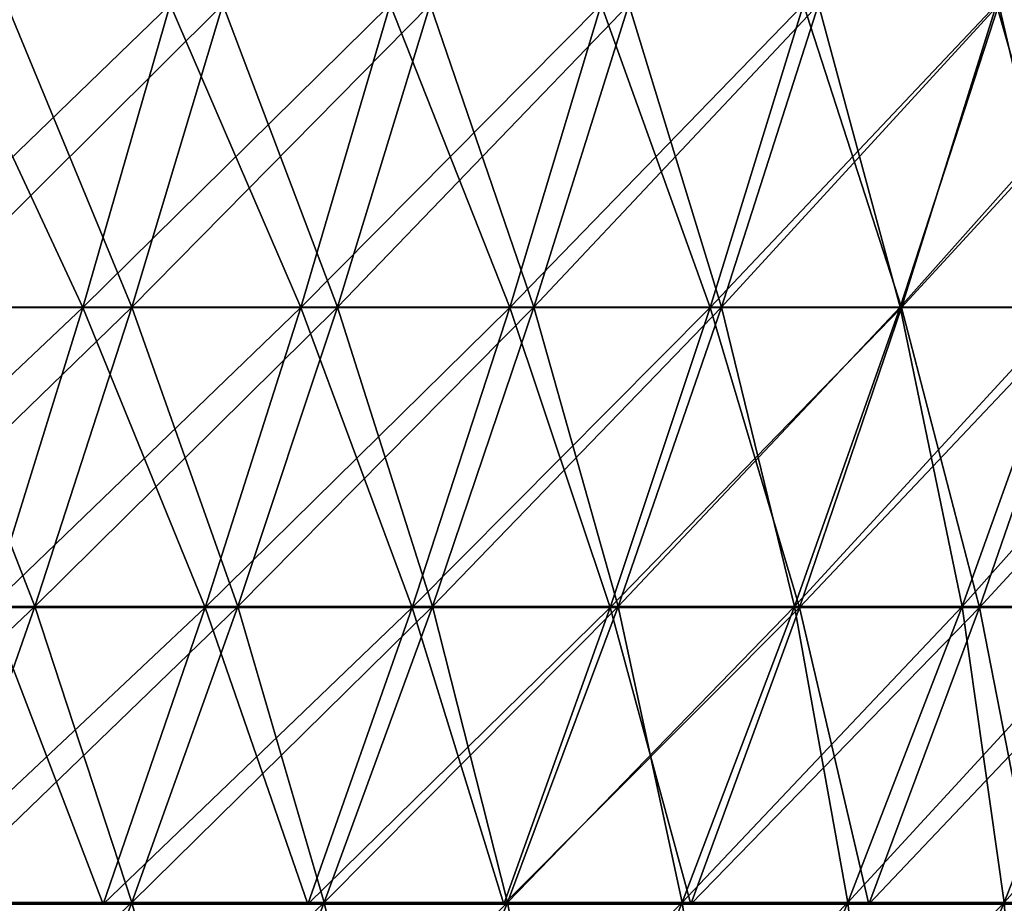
# Model space of a CAD drawing. Header units: millimetres. Extents: x -125 to 125, y -45 to 4025.
# Tile 734 of 755: x 90 to 100, y 3974 to 3983. Entities that reach past the tile are written whole.
import ezdxf

# ---------------------------------------------------------------- set-up
doc = ezdxf.new("R2010")
doc.units = ezdxf.units.MM
doc.header["$LTSCALE"] = 6.999206
for name, color, linetype in [('21', 7, 'CONTINUOUS'), ('22', 7, 'CONTINUOUS'), ('23', 7, 'CONTINUOUS'), ('24', 7, 'CONTINUOUS')]:
    doc.layers.add(name, color=color, linetype=linetype)

msp = doc.modelspace()

# ---------------------------------------------------------------- linework, layer by layer
at = {"layer": '21', "color": 7, "linetype": 'CONTINUOUS'}
for points in [[(88.6063, 3980.1548, 75.9133), (90.9021, 3980.1548, 73.1486), (89.4685, 3983.2282, 76.6519), (88.6063, 3980.1548, 75.9133)], [(89.4685, 3983.2282, 76.6519), (90.9021, 3980.1548, 73.1486), (91.7865, 3983.2282, 73.8604), (89.4685, 3983.2282, 76.6519)], [(90.9021, 3980.1548, 73.1486), (93.1116, 3980.1548, 70.3146), (91.7865, 3983.2282, 73.8604), (90.9021, 3980.1548, 73.1486)], [(91.7865, 3983.2282, 73.8604), (93.1116, 3980.1548, 70.3146), (94.0175, 3983.2282, 70.9987), (91.7865, 3983.2282, 73.8604)], [(93.1116, 3980.1548, 70.3146), (95.2328, 3980.1548, 67.4139), (94.0175, 3983.2282, 70.9987), (93.1116, 3980.1548, 70.3146)], [(94.0175, 3983.2282, 70.9987), (95.2328, 3980.1548, 67.4139), (96.1594, 3983.2282, 68.0698), (94.0175, 3983.2282, 70.9987)], [(95.2328, 3980.1548, 67.4139), (97.2636, 3980.1548, 64.4492), (96.1594, 3983.2282, 68.0698), (95.2328, 3980.1548, 67.4139)], [(96.1594, 3983.2282, 68.0698), (97.2636, 3980.1548, 64.4492), (98.21, 3983.2282, 65.0763), (96.1594, 3983.2282, 68.0698)], [(97.2636, 3980.1548, 64.4492), (99.2022, 3980.1548, 61.4234), (98.21, 3983.2282, 65.0763), (97.2636, 3980.1548, 64.4492)], [(98.21, 3983.2282, 65.0763), (99.2022, 3980.1548, 61.4234), (100.1674, 3983.2282, 62.021), (98.21, 3983.2282, 65.0763)], [(99.2022, 3980.1548, 61.4234), (101.0467, 3980.1548, 58.3393), (100.1674, 3983.2282, 62.021), (99.2022, 3980.1548, 61.4234)], [(100.1674, 3983.2282, 62.021), (101.0467, 3980.1548, 58.3393), (102.0298, 3983.2282, 58.907), (100.1674, 3983.2282, 62.021)], [(88.6063, 3980.1548, 75.9133), (89.9552, 3977.1122, 72.3866), (90.9021, 3980.1548, 73.1486), (88.6063, 3980.1548, 75.9133)], [(89.9552, 3977.1122, 72.3866), (92.1416, 3977.1122, 69.5821), (90.9021, 3980.1548, 73.1486), (89.9552, 3977.1122, 72.3866)], [(90.9021, 3980.1548, 73.1486), (92.1416, 3977.1122, 69.5821), (93.1116, 3980.1548, 70.3146), (90.9021, 3980.1548, 73.1486)], [(92.1416, 3977.1122, 69.5821), (94.2407, 3977.1122, 66.7116), (93.1116, 3980.1548, 70.3146), (92.1416, 3977.1122, 69.5821)], [(93.1116, 3980.1548, 70.3146), (94.2407, 3977.1122, 66.7116), (95.2328, 3980.1548, 67.4139), (93.1116, 3980.1548, 70.3146)], [(94.2407, 3977.1122, 66.7116), (96.2504, 3977.1122, 63.7778), (95.2328, 3980.1548, 67.4139), (94.2407, 3977.1122, 66.7116)], [(95.2328, 3980.1548, 67.4139), (96.2504, 3977.1122, 63.7778), (97.2636, 3980.1548, 64.4492), (95.2328, 3980.1548, 67.4139)], [(96.2504, 3977.1122, 63.7778), (98.1688, 3977.1122, 60.7836), (97.2636, 3980.1548, 64.4492), (96.2504, 3977.1122, 63.7778)], [(97.2636, 3980.1548, 64.4492), (98.1688, 3977.1122, 60.7836), (99.2022, 3980.1548, 61.4234), (97.2636, 3980.1548, 64.4492)], [(98.1688, 3977.1122, 60.7836), (99.9941, 3977.1122, 57.7316), (99.2022, 3980.1548, 61.4234), (98.1688, 3977.1122, 60.7836)], [(99.2022, 3980.1548, 61.4234), (99.9941, 3977.1122, 57.7316), (101.0467, 3980.1548, 58.3393), (99.2022, 3980.1548, 61.4234)], [(99.9941, 3977.1122, 57.7316), (101.7245, 3977.1122, 54.6249), (101.0467, 3980.1548, 58.3393), (99.9941, 3977.1122, 57.7316)], [(88.9464, 3974.1025, 71.5749), (91.1084, 3974.1025, 68.8019), (89.9552, 3977.1122, 72.3866), (88.9464, 3974.1025, 71.5749)], [(89.9552, 3977.1122, 72.3866), (91.1084, 3974.1025, 68.8019), (92.1416, 3977.1122, 69.5821), (89.9552, 3977.1122, 72.3866)], [(91.1084, 3974.1025, 68.8019), (93.184, 3974.1025, 65.9636), (92.1416, 3977.1122, 69.5821), (91.1084, 3974.1025, 68.8019)], [(92.1416, 3977.1122, 69.5821), (93.184, 3974.1025, 65.9636), (94.2407, 3977.1122, 66.7116), (92.1416, 3977.1122, 69.5821)], [(93.184, 3974.1025, 65.9636), (95.1711, 3974.1025, 63.0627), (94.2407, 3977.1122, 66.7116), (93.184, 3974.1025, 65.9636)], [(94.2407, 3977.1122, 66.7116), (95.1711, 3974.1025, 63.0627), (96.2504, 3977.1122, 63.7778), (94.2407, 3977.1122, 66.7116)], [(95.1711, 3974.1025, 63.0627), (97.068, 3974.1025, 60.102), (96.2504, 3977.1122, 63.7778), (95.1711, 3974.1025, 63.0627)], [(96.2504, 3977.1122, 63.7778), (97.068, 3974.1025, 60.102), (98.1688, 3977.1122, 60.7836), (96.2504, 3977.1122, 63.7778)], [(97.068, 3974.1025, 60.102), (98.8728, 3974.1025, 57.0842), (98.1688, 3977.1122, 60.7836), (97.068, 3974.1025, 60.102)], [(98.1688, 3977.1122, 60.7836), (98.8728, 3974.1025, 57.0842), (99.9941, 3977.1122, 57.7316), (98.1688, 3977.1122, 60.7836)], [(98.8728, 3974.1025, 57.0842), (100.5838, 3974.1025, 54.0124), (99.9941, 3977.1122, 57.7316), (98.8728, 3974.1025, 57.0842)], [(99.9941, 3977.1122, 57.7316), (100.5838, 3974.1025, 54.0124), (101.7245, 3977.1122, 54.6249), (99.9941, 3977.1122, 57.7316)]]:
    msp.add_3dface(points, dxfattribs=at)
at = {"layer": '22', "color": 7, "linetype": 'CONTINUOUS'}
for points in [[(90.9021, 3980.1548, -73.1486), (88.6063, 3980.1548, -75.9133), (91.7865, 3983.2282, -73.8604), (90.9021, 3980.1548, -73.1486)], [(91.7865, 3983.2282, -73.8604), (88.6063, 3980.1548, -75.9133), (89.4685, 3983.2282, -76.6519), (91.7865, 3983.2282, -73.8604)], [(93.1116, 3980.1548, -70.3146), (90.9021, 3980.1548, -73.1486), (94.0175, 3983.2282, -70.9987), (93.1116, 3980.1548, -70.3146)], [(94.0175, 3983.2282, -70.9987), (90.9021, 3980.1548, -73.1486), (91.7865, 3983.2282, -73.8604), (94.0175, 3983.2282, -70.9987)], [(95.2328, 3980.1548, -67.4139), (93.1116, 3980.1548, -70.3146), (96.1594, 3983.2282, -68.0698), (95.2328, 3980.1548, -67.4139)], [(96.1594, 3983.2282, -68.0698), (93.1116, 3980.1548, -70.3146), (94.0175, 3983.2282, -70.9987), (96.1594, 3983.2282, -68.0698)], [(97.2636, 3980.1548, -64.4492), (95.2328, 3980.1548, -67.4139), (98.21, 3983.2282, -65.0763), (97.2636, 3980.1548, -64.4492)], [(98.21, 3983.2282, -65.0763), (95.2328, 3980.1548, -67.4139), (96.1594, 3983.2282, -68.0698), (98.21, 3983.2282, -65.0763)], [(99.2022, 3980.1548, -61.4234), (97.2636, 3980.1548, -64.4492), (100.1674, 3983.2282, -62.021), (99.2022, 3980.1548, -61.4234)], [(100.1674, 3983.2282, -62.021), (97.2636, 3980.1548, -64.4492), (98.21, 3983.2282, -65.0763), (100.1674, 3983.2282, -62.021)], [(101.0467, 3980.1548, -58.3393), (99.2022, 3980.1548, -61.4234), (102.0298, 3983.2282, -58.907), (101.0467, 3980.1548, -58.3393)], [(102.0298, 3983.2282, -58.907), (99.2022, 3980.1548, -61.4234), (100.1674, 3983.2282, -62.021), (102.0298, 3983.2282, -58.907)], [(89.9552, 3977.1122, -72.3866), (87.6833, 3977.1122, -75.1225), (90.9021, 3980.1548, -73.1486), (89.9552, 3977.1122, -72.3866)], [(90.9021, 3980.1548, -73.1486), (87.6833, 3977.1122, -75.1225), (88.6063, 3980.1548, -75.9133), (90.9021, 3980.1548, -73.1486)], [(92.1416, 3977.1122, -69.5821), (89.9552, 3977.1122, -72.3866), (93.1116, 3980.1548, -70.3146), (92.1416, 3977.1122, -69.5821)], [(93.1116, 3980.1548, -70.3146), (89.9552, 3977.1122, -72.3866), (90.9021, 3980.1548, -73.1486), (93.1116, 3980.1548, -70.3146)], [(94.2407, 3977.1122, -66.7116), (92.1416, 3977.1122, -69.5821), (95.2328, 3980.1548, -67.4139), (94.2407, 3977.1122, -66.7116)], [(95.2328, 3980.1548, -67.4139), (92.1416, 3977.1122, -69.5821), (93.1116, 3980.1548, -70.3146), (95.2328, 3980.1548, -67.4139)], [(96.2504, 3977.1122, -63.7778), (94.2407, 3977.1122, -66.7116), (97.2636, 3980.1548, -64.4492), (96.2504, 3977.1122, -63.7778)], [(97.2636, 3980.1548, -64.4492), (94.2407, 3977.1122, -66.7116), (95.2328, 3980.1548, -67.4139), (97.2636, 3980.1548, -64.4492)], [(98.1688, 3977.1122, -60.7836), (96.2504, 3977.1122, -63.7778), (99.2022, 3980.1548, -61.4234), (98.1688, 3977.1122, -60.7836)], [(99.2022, 3980.1548, -61.4234), (96.2504, 3977.1122, -63.7778), (97.2636, 3980.1548, -64.4492), (99.2022, 3980.1548, -61.4234)], [(99.9941, 3977.1122, -57.7316), (98.1688, 3977.1122, -60.7836), (101.0467, 3980.1548, -58.3393), (99.9941, 3977.1122, -57.7316)], [(101.0467, 3980.1548, -58.3393), (98.1688, 3977.1122, -60.7836), (99.2022, 3980.1548, -61.4234), (101.0467, 3980.1548, -58.3393)], [(101.7245, 3977.1122, -54.6249), (99.9941, 3977.1122, -57.7316), (102.7953, 3980.1548, -55.1999), (101.7245, 3977.1122, -54.6249)], [(102.7953, 3980.1548, -55.1999), (99.9941, 3977.1122, -57.7316), (101.0467, 3980.1548, -58.3393), (102.7953, 3980.1548, -55.1999)], [(91.1084, 3974.1025, -68.8019), (88.9464, 3974.1025, -71.5749), (92.1416, 3977.1122, -69.5821), (91.1084, 3974.1025, -68.8019)], [(92.1416, 3977.1122, -69.5821), (88.9464, 3974.1025, -71.5749), (89.9552, 3977.1122, -72.3866), (92.1416, 3977.1122, -69.5821)], [(93.184, 3974.1025, -65.9636), (91.1084, 3974.1025, -68.8019), (94.2407, 3977.1122, -66.7116), (93.184, 3974.1025, -65.9636)], [(94.2407, 3977.1122, -66.7116), (91.1084, 3974.1025, -68.8019), (92.1416, 3977.1122, -69.5821), (94.2407, 3977.1122, -66.7116)], [(95.1711, 3974.1025, -63.0627), (93.184, 3974.1025, -65.9636), (96.2504, 3977.1122, -63.7778), (95.1711, 3974.1025, -63.0627)], [(96.2504, 3977.1122, -63.7778), (93.184, 3974.1025, -65.9636), (94.2407, 3977.1122, -66.7116), (96.2504, 3977.1122, -63.7778)], [(97.068, 3974.1025, -60.102), (95.1711, 3974.1025, -63.0627), (98.1688, 3977.1122, -60.7836), (97.068, 3974.1025, -60.102)], [(98.1688, 3977.1122, -60.7836), (95.1711, 3974.1025, -63.0627), (96.2504, 3977.1122, -63.7778), (98.1688, 3977.1122, -60.7836)], [(98.8728, 3974.1025, -57.0842), (97.068, 3974.1025, -60.102), (99.9941, 3977.1122, -57.7316), (98.8728, 3974.1025, -57.0842)], [(99.9941, 3977.1122, -57.7316), (97.068, 3974.1025, -60.102), (98.1688, 3977.1122, -60.7836), (99.9941, 3977.1122, -57.7316)], [(100.5838, 3974.1025, -54.0124), (98.8728, 3974.1025, -57.0842), (101.7245, 3977.1122, -54.6249), (100.5838, 3974.1025, -54.0124)], [(101.7245, 3977.1122, -54.6249), (98.8728, 3974.1025, -57.0842), (99.9941, 3977.1122, -57.7316), (101.7245, 3977.1122, -54.6249)]]:
    msp.add_3dface(points, dxfattribs=at)
at = {"layer": '23', "color": 7, "linetype": 'CONTINUOUS'}
for points in [[(89.2317, 3980.158, -71.8045), (91.4006, 3980.158, -69.0226), (90.1312, 3983.2267, -72.5283), (89.2317, 3980.158, -71.8045)], [(90.1312, 3983.2267, -72.5283), (91.4006, 3980.158, -69.0226), (92.322, 3983.2267, -69.7183), (90.1312, 3983.2267, -72.5283)], [(91.4006, 3980.158, -69.0226), (93.4829, 3980.158, -66.1751), (92.322, 3983.2267, -69.7183), (91.4006, 3980.158, -69.0226)], [(92.322, 3983.2267, -69.7183), (93.4829, 3980.158, -66.1751), (94.4252, 3983.2267, -66.8422), (92.322, 3983.2267, -69.7183)], [(93.4829, 3980.158, -66.1751), (95.4764, 3980.158, -63.2649), (94.4252, 3983.2267, -66.8422), (93.4829, 3980.158, -66.1751)], [(94.4252, 3983.2267, -66.8422), (95.4764, 3980.158, -63.2649), (96.4388, 3983.2267, -63.9027), (94.4252, 3983.2267, -66.8422)], [(95.4764, 3980.158, -63.2649), (97.3793, 3980.158, -60.2947), (96.4388, 3983.2267, -63.9027), (95.4764, 3980.158, -63.2649)], [(96.4388, 3983.2267, -63.9027), (97.3793, 3980.158, -60.2947), (98.3609, 3983.2267, -60.9025), (96.4388, 3983.2267, -63.9027)], [(97.3793, 3980.158, -60.2947), (99.1899, 3980.158, -57.2673), (98.3609, 3983.2267, -60.9025), (97.3793, 3980.158, -60.2947)], [(98.3609, 3983.2267, -60.9025), (99.1899, 3980.158, -57.2673), (100.1898, 3983.2267, -57.8446), (98.3609, 3983.2267, -60.9025)], [(99.1899, 3980.158, -57.2673), (100.9065, 3980.158, -54.1856), (100.1898, 3983.2267, -57.8446), (99.1899, 3980.158, -57.2673)], [(100.1898, 3983.2267, -57.8446), (100.9065, 3980.158, -54.1856), (101.9236, 3983.2267, -54.7318), (100.1898, 3983.2267, -57.8446)], [(88.2689, 3977.1211, -71.0297), (90.4144, 3977.1211, -68.2778), (89.2317, 3980.158, -71.8045), (88.2689, 3977.1211, -71.0297)], [(89.2317, 3980.158, -71.8045), (90.4144, 3977.1211, -68.2778), (91.4006, 3980.158, -69.0226), (89.2317, 3980.158, -71.8045)], [(90.4144, 3977.1211, -68.2778), (92.4741, 3977.1211, -65.4611), (91.4006, 3980.158, -69.0226), (90.4144, 3977.1211, -68.2778)], [(91.4006, 3980.158, -69.0226), (92.4741, 3977.1211, -65.4611), (93.4829, 3980.158, -66.1751), (91.4006, 3980.158, -69.0226)], [(92.4741, 3977.1211, -65.4611), (94.4461, 3977.1211, -62.5823), (93.4829, 3980.158, -66.1751), (92.4741, 3977.1211, -65.4611)], [(93.4829, 3980.158, -66.1751), (94.4461, 3977.1211, -62.5823), (95.4764, 3980.158, -63.2649), (93.4829, 3980.158, -66.1751)], [(94.4461, 3977.1211, -62.5823), (96.3286, 3977.1211, -59.6441), (95.4764, 3980.158, -63.2649), (94.4461, 3977.1211, -62.5823)], [(95.4764, 3980.158, -63.2649), (96.3286, 3977.1211, -59.6441), (97.3793, 3980.158, -60.2947), (95.4764, 3980.158, -63.2649)], [(96.3286, 3977.1211, -59.6441), (98.1196, 3977.1211, -56.6494), (97.3793, 3980.158, -60.2947), (96.3286, 3977.1211, -59.6441)], [(97.3793, 3980.158, -60.2947), (98.1196, 3977.1211, -56.6494), (99.1899, 3980.158, -57.2673), (97.3793, 3980.158, -60.2947)], [(98.1196, 3977.1211, -56.6494), (99.8176, 3977.1211, -53.6009), (99.1899, 3980.158, -57.2673), (98.1196, 3977.1211, -56.6494)], [(99.1899, 3980.158, -57.2673), (99.8176, 3977.1211, -53.6009), (100.9065, 3980.158, -54.1856), (99.1899, 3980.158, -57.2673)], [(99.8176, 3977.1211, -53.6009), (101.4209, 3977.1211, -50.5016), (100.9065, 3980.158, -54.1856), (99.8176, 3977.1211, -53.6009)], [(88.2689, 3977.1211, -71.0297), (89.3639, 3974.1183, -67.4845), (90.4144, 3977.1211, -68.2778), (88.2689, 3977.1211, -71.0297)], [(89.3639, 3974.1183, -67.4845), (91.3997, 3974.1183, -64.7005), (90.4144, 3977.1211, -68.2778), (89.3639, 3974.1183, -67.4845)], [(90.4144, 3977.1211, -68.2778), (91.3997, 3974.1183, -64.7005), (92.4741, 3977.1211, -65.4611), (90.4144, 3977.1211, -68.2778)], [(91.3997, 3974.1183, -64.7005), (93.3488, 3974.1183, -61.8551), (92.4741, 3977.1211, -65.4611), (91.3997, 3974.1183, -64.7005)], [(92.4741, 3977.1211, -65.4611), (93.3488, 3974.1183, -61.8551), (94.4461, 3977.1211, -62.5823), (92.4741, 3977.1211, -65.4611)], [(93.3488, 3974.1183, -61.8551), (95.2093, 3974.1183, -58.9511), (94.4461, 3977.1211, -62.5823), (93.3488, 3974.1183, -61.8551)], [(94.4461, 3977.1211, -62.5823), (95.2093, 3974.1183, -58.9511), (96.3286, 3977.1211, -59.6441), (94.4461, 3977.1211, -62.5823)], [(95.2093, 3974.1183, -58.9511), (96.9796, 3974.1183, -55.9912), (96.3286, 3977.1211, -59.6441), (95.2093, 3974.1183, -58.9511)], [(96.3286, 3977.1211, -59.6441), (96.9796, 3974.1183, -55.9912), (98.1196, 3977.1211, -56.6494), (96.3286, 3977.1211, -59.6441)], [(96.9796, 3974.1183, -55.9912), (98.6578, 3974.1183, -52.9781), (98.1196, 3977.1211, -56.6494), (96.9796, 3974.1183, -55.9912)], [(98.1196, 3977.1211, -56.6494), (98.6578, 3974.1183, -52.9781), (99.8176, 3977.1211, -53.6009), (98.1196, 3977.1211, -56.6494)], [(98.6578, 3974.1183, -52.9781), (100.2425, 3974.1183, -49.9148), (99.8176, 3977.1211, -53.6009), (98.6578, 3974.1183, -52.9781)], [(99.8176, 3977.1211, -53.6009), (100.2425, 3974.1183, -49.9148), (101.4209, 3977.1211, -50.5016), (99.8176, 3977.1211, -53.6009)], [(100.2425, 3974.1183, -49.9148), (101.7321, 3974.1183, -46.8042), (101.4209, 3977.1211, -50.5016), (100.2425, 3974.1183, -49.9148)], [(89.3639, 3974.1183, -67.4845), (90.2603, 3971.1516, -63.8939), (91.3997, 3974.1183, -64.7005), (89.3639, 3974.1183, -67.4845)], [(90.2603, 3971.1516, -63.8939), (92.1851, 3971.1516, -61.0841), (91.3997, 3974.1183, -64.7005), (90.2603, 3971.1516, -63.8939)], [(91.3997, 3974.1183, -64.7005), (92.1851, 3971.1516, -61.0841), (93.3488, 3974.1183, -61.8551), (91.3997, 3974.1183, -64.7005)], [(92.1851, 3971.1516, -61.0841), (94.0225, 3971.1516, -58.2162), (93.3488, 3974.1183, -61.8551), (92.1851, 3971.1516, -61.0841)], [(93.3488, 3974.1183, -61.8551), (94.0225, 3971.1516, -58.2162), (95.2093, 3974.1183, -58.9511), (93.3488, 3974.1183, -61.8551)], [(94.0225, 3971.1516, -58.2162), (95.7706, 3971.1516, -55.2932), (95.2093, 3974.1183, -58.9511), (94.0225, 3971.1516, -58.2162)], [(95.2093, 3974.1183, -58.9511), (95.7706, 3971.1516, -55.2932), (96.9796, 3974.1183, -55.9912), (95.2093, 3974.1183, -58.9511)], [(95.7706, 3971.1516, -55.2932), (97.428, 3971.1516, -52.3177), (96.9796, 3974.1183, -55.9912), (95.7706, 3971.1516, -55.2932)], [(96.9796, 3974.1183, -55.9912), (97.428, 3971.1516, -52.3177), (98.6578, 3974.1183, -52.9781), (96.9796, 3974.1183, -55.9912)], [(97.428, 3971.1516, -52.3177), (98.9929, 3971.1516, -49.2926), (98.6578, 3974.1183, -52.9781), (97.428, 3971.1516, -52.3177)], [(98.6578, 3974.1183, -52.9781), (98.9929, 3971.1516, -49.2926), (100.2425, 3974.1183, -49.9148), (98.6578, 3974.1183, -52.9781)], [(98.9929, 3971.1516, -49.2926), (100.4639, 3971.1516, -46.2207), (100.2425, 3974.1183, -49.9148), (98.9929, 3971.1516, -49.2926)], [(100.2425, 3974.1183, -49.9148), (100.4639, 3971.1516, -46.2207), (101.7321, 3974.1183, -46.8042), (100.2425, 3974.1183, -49.9148)]]:
    msp.add_3dface(points, dxfattribs=at)
at = {"layer": '24', "color": 7, "linetype": 'CONTINUOUS'}
for points in [[(91.4006, 3980.158, 69.0226), (89.2317, 3980.158, 71.8045), (92.322, 3983.2267, 69.7183), (91.4006, 3980.158, 69.0226)], [(92.322, 3983.2267, 69.7183), (89.2317, 3980.158, 71.8045), (90.1312, 3983.2267, 72.5283), (92.322, 3983.2267, 69.7183)], [(93.4829, 3980.158, 66.1751), (91.4006, 3980.158, 69.0226), (94.4252, 3983.2267, 66.8422), (93.4829, 3980.158, 66.1751)], [(94.4252, 3983.2267, 66.8422), (91.4006, 3980.158, 69.0226), (92.322, 3983.2267, 69.7183), (94.4252, 3983.2267, 66.8422)], [(95.4764, 3980.158, 63.2649), (93.4829, 3980.158, 66.1751), (96.4388, 3983.2267, 63.9027), (95.4764, 3980.158, 63.2649)], [(96.4388, 3983.2267, 63.9027), (93.4829, 3980.158, 66.1751), (94.4252, 3983.2267, 66.8422), (96.4388, 3983.2267, 63.9027)], [(97.3793, 3980.158, 60.2947), (95.4764, 3980.158, 63.2649), (98.3609, 3983.2267, 60.9025), (97.3793, 3980.158, 60.2947)], [(98.3609, 3983.2267, 60.9025), (95.4764, 3980.158, 63.2649), (96.4388, 3983.2267, 63.9027), (98.3609, 3983.2267, 60.9025)], [(99.1899, 3980.158, 57.2673), (97.3793, 3980.158, 60.2947), (100.1898, 3983.2267, 57.8446), (99.1899, 3980.158, 57.2673)], [(100.1898, 3983.2267, 57.8446), (97.3793, 3980.158, 60.2947), (98.3609, 3983.2267, 60.9025), (100.1898, 3983.2267, 57.8446)], [(100.9065, 3980.158, 54.1856), (99.1899, 3980.158, 57.2673), (101.9236, 3983.2267, 54.7318), (100.9065, 3980.158, 54.1856)], [(101.9236, 3983.2267, 54.7318), (99.1899, 3980.158, 57.2673), (100.1898, 3983.2267, 57.8446), (101.9236, 3983.2267, 54.7318)], [(90.4144, 3977.1211, 68.2778), (88.2689, 3977.1211, 71.0297), (91.4006, 3980.158, 69.0226), (90.4144, 3977.1211, 68.2778)], [(91.4006, 3980.158, 69.0226), (88.2689, 3977.1211, 71.0297), (89.2317, 3980.158, 71.8045), (91.4006, 3980.158, 69.0226)], [(92.4741, 3977.1211, 65.4611), (90.4144, 3977.1211, 68.2778), (93.4829, 3980.158, 66.1751), (92.4741, 3977.1211, 65.4611)], [(93.4829, 3980.158, 66.1751), (90.4144, 3977.1211, 68.2778), (91.4006, 3980.158, 69.0226), (93.4829, 3980.158, 66.1751)], [(94.4461, 3977.1211, 62.5823), (92.4741, 3977.1211, 65.4611), (95.4764, 3980.158, 63.2649), (94.4461, 3977.1211, 62.5823)], [(95.4764, 3980.158, 63.2649), (92.4741, 3977.1211, 65.4611), (93.4829, 3980.158, 66.1751), (95.4764, 3980.158, 63.2649)], [(96.3286, 3977.1211, 59.6441), (94.4461, 3977.1211, 62.5823), (97.3793, 3980.158, 60.2947), (96.3286, 3977.1211, 59.6441)], [(97.3793, 3980.158, 60.2947), (94.4461, 3977.1211, 62.5823), (95.4764, 3980.158, 63.2649), (97.3793, 3980.158, 60.2947)], [(98.1196, 3977.1211, 56.6494), (96.3286, 3977.1211, 59.6441), (99.1899, 3980.158, 57.2673), (98.1196, 3977.1211, 56.6494)], [(99.1899, 3980.158, 57.2673), (96.3286, 3977.1211, 59.6441), (97.3793, 3980.158, 60.2947), (99.1899, 3980.158, 57.2673)], [(99.8176, 3977.1211, 53.6009), (98.1196, 3977.1211, 56.6494), (100.9065, 3980.158, 54.1856), (99.8176, 3977.1211, 53.6009)], [(100.9065, 3980.158, 54.1856), (98.1196, 3977.1211, 56.6494), (99.1899, 3980.158, 57.2673), (100.9065, 3980.158, 54.1856)], [(101.4209, 3977.1211, 50.5016), (99.8176, 3977.1211, 53.6009), (102.5272, 3980.158, 51.0525), (101.4209, 3977.1211, 50.5016)], [(102.5272, 3980.158, 51.0525), (99.8176, 3977.1211, 53.6009), (100.9065, 3980.158, 54.1856), (102.5272, 3980.158, 51.0525)], [(89.3639, 3974.1183, 67.4845), (87.2433, 3974.1183, 70.2044), (90.4144, 3977.1211, 68.2778), (89.3639, 3974.1183, 67.4845)], [(90.4144, 3977.1211, 68.2778), (87.2433, 3974.1183, 70.2044), (88.2689, 3977.1211, 71.0297), (90.4144, 3977.1211, 68.2778)], [(91.3997, 3974.1183, 64.7005), (89.3639, 3974.1183, 67.4845), (92.4741, 3977.1211, 65.4611), (91.3997, 3974.1183, 64.7005)], [(92.4741, 3977.1211, 65.4611), (89.3639, 3974.1183, 67.4845), (90.4144, 3977.1211, 68.2778), (92.4741, 3977.1211, 65.4611)], [(93.3488, 3974.1183, 61.8551), (91.3997, 3974.1183, 64.7005), (94.4461, 3977.1211, 62.5823), (93.3488, 3974.1183, 61.8551)], [(94.4461, 3977.1211, 62.5823), (91.3997, 3974.1183, 64.7005), (92.4741, 3977.1211, 65.4611), (94.4461, 3977.1211, 62.5823)], [(95.2093, 3974.1183, 58.9511), (93.3488, 3974.1183, 61.8551), (96.3286, 3977.1211, 59.6441), (95.2093, 3974.1183, 58.9511)], [(96.3286, 3977.1211, 59.6441), (93.3488, 3974.1183, 61.8551), (94.4461, 3977.1211, 62.5823), (96.3286, 3977.1211, 59.6441)], [(96.9796, 3974.1183, 55.9912), (95.2093, 3974.1183, 58.9511), (98.1196, 3977.1211, 56.6494), (96.9796, 3974.1183, 55.9912)], [(98.1196, 3977.1211, 56.6494), (95.2093, 3974.1183, 58.9511), (96.3286, 3977.1211, 59.6441), (98.1196, 3977.1211, 56.6494)], [(98.6578, 3974.1183, 52.9781), (96.9796, 3974.1183, 55.9912), (99.8176, 3977.1211, 53.6009), (98.6578, 3974.1183, 52.9781)], [(99.8176, 3977.1211, 53.6009), (96.9796, 3974.1183, 55.9912), (98.1196, 3977.1211, 56.6494), (99.8176, 3977.1211, 53.6009)], [(100.2425, 3974.1183, 49.9148), (98.6578, 3974.1183, 52.9781), (101.4209, 3977.1211, 50.5016), (100.2425, 3974.1183, 49.9148)], [(101.4209, 3977.1211, 50.5016), (98.6578, 3974.1183, 52.9781), (99.8176, 3977.1211, 53.6009), (101.4209, 3977.1211, 50.5016)], [(101.7321, 3974.1183, 46.8042), (100.2425, 3974.1183, 49.9148), (102.928, 3977.1211, 47.3544), (101.7321, 3974.1183, 46.8042)], [(102.928, 3977.1211, 47.3544), (100.2425, 3974.1183, 49.9148), (101.4209, 3977.1211, 50.5016), (102.928, 3977.1211, 47.3544)], [(90.2603, 3971.1516, 63.8939), (88.2499, 3971.1516, 66.6432), (91.3997, 3974.1183, 64.7005), (90.2603, 3971.1516, 63.8939)], [(91.3997, 3974.1183, 64.7005), (88.2499, 3971.1516, 66.6432), (89.3639, 3974.1183, 67.4845), (91.3997, 3974.1183, 64.7005)], [(92.1851, 3971.1516, 61.0841), (90.2603, 3971.1516, 63.8939), (93.3488, 3974.1183, 61.8551), (92.1851, 3971.1516, 61.0841)], [(93.3488, 3974.1183, 61.8551), (90.2603, 3971.1516, 63.8939), (91.3997, 3974.1183, 64.7005), (93.3488, 3974.1183, 61.8551)], [(94.0225, 3971.1516, 58.2162), (92.1851, 3971.1516, 61.0841), (95.2093, 3974.1183, 58.9511), (94.0225, 3971.1516, 58.2162)], [(95.2093, 3974.1183, 58.9511), (92.1851, 3971.1516, 61.0841), (93.3488, 3974.1183, 61.8551), (95.2093, 3974.1183, 58.9511)], [(95.7706, 3971.1516, 55.2932), (94.0225, 3971.1516, 58.2162), (96.9796, 3974.1183, 55.9912), (95.7706, 3971.1516, 55.2932)], [(96.9796, 3974.1183, 55.9912), (94.0225, 3971.1516, 58.2162), (95.2093, 3974.1183, 58.9511), (96.9796, 3974.1183, 55.9912)], [(97.428, 3971.1516, 52.3177), (95.7706, 3971.1516, 55.2932), (98.6578, 3974.1183, 52.9781), (97.428, 3971.1516, 52.3177)], [(98.6578, 3974.1183, 52.9781), (95.7706, 3971.1516, 55.2932), (96.9796, 3974.1183, 55.9912), (98.6578, 3974.1183, 52.9781)], [(98.9929, 3971.1516, 49.2926), (97.428, 3971.1516, 52.3177), (100.2425, 3974.1183, 49.9148), (98.9929, 3971.1516, 49.2926)], [(100.2425, 3974.1183, 49.9148), (97.428, 3971.1516, 52.3177), (98.6578, 3974.1183, 52.9781), (100.2425, 3974.1183, 49.9148)], [(100.4639, 3971.1516, 46.2207), (98.9929, 3971.1516, 49.2926), (101.7321, 3974.1183, 46.8042), (100.4639, 3971.1516, 46.2207)], [(101.7321, 3974.1183, 46.8042), (98.9929, 3971.1516, 49.2926), (100.2425, 3974.1183, 49.9148), (101.7321, 3974.1183, 46.8042)]]:
    msp.add_3dface(points, dxfattribs=at)

doc.saveas('drawing.dxf')
